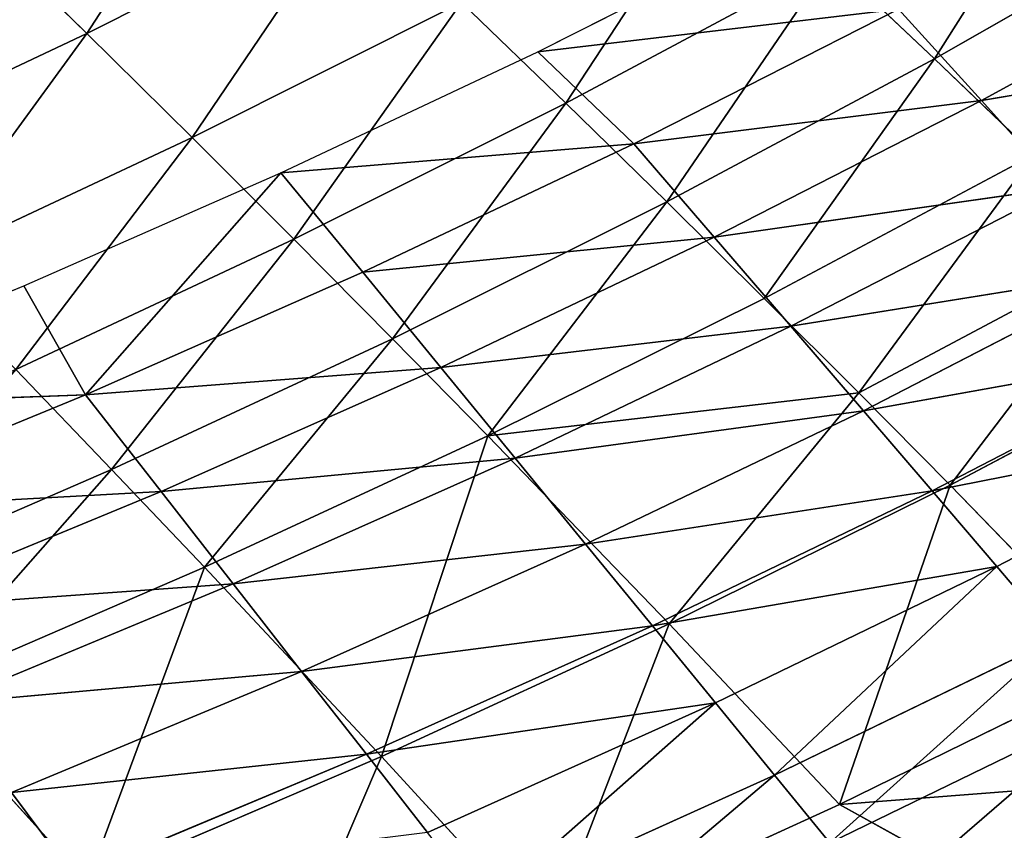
# Model space of a CAD drawing. Extents: x 0 to 500, y 0 to 390.
# Tile 654 of 656: x 393 to 408, y 33 to 46. Entities that reach past the tile are written whole.
import ezdxf

# ---------------------------------------------------------------- set-up
doc = ezdxf.new("R2010")
doc.units = 0
doc.header["$LTSCALE"] = 25.4
doc.layers.get('0').update_dxf_attribs({"linetype": 'CONTINUOUS'})

# ---------------------------------------------------------------- blocks, each defined once
blk = doc.blocks.new('ATLANTA505_-_S_STL')
at = {"color": 0}
for p, q in [((413.739, 118.483, 355.533), (405.888, 112.24, 356.141)), ((413.739, 118.483, 355.533), (405.888, 112.24, 356.141)), ((405.888, 112.24, 356.141), (409.026, 118.477, 357.872)), ((405.888, 112.24, 356.141), (409.026, 118.477, 357.872)), ((401.218, 112.269, 358.277), (398.553, 104.734, 355.369)), ((401.218, 112.269, 358.277), (398.553, 104.734, 355.369)), ((405.888, 112.24, 356.141), (401.218, 112.269, 358.277)), ((405.888, 112.24, 356.141), (401.218, 112.269, 358.277)), ((405.888, 112.24, 356.141), (403.159, 104.679, 353.248)), ((405.888, 112.24, 356.141), (403.159, 104.679, 353.248)), ((410.446, 112.213, 353.902), (405.888, 112.24, 356.141)), ((410.446, 112.213, 353.902), (405.888, 112.24, 356.141)), ((410.446, 112.213, 353.902), (407.658, 104.625, 351.026)), ((410.446, 112.213, 353.902), (407.658, 104.625, 351.026)), ((393.841, 104.79, 357.391), (391.079, 97.553, 354.345)), ((393.841, 104.79, 357.391), (391.079, 97.553, 354.345)), ((398.553, 104.734, 355.369), (393.841, 104.79, 357.391)), ((398.553, 104.734, 355.369), (393.841, 104.79, 357.391)), ((398.553, 104.734, 355.369), (395.717, 97.472, 352.338)), ((398.553, 104.734, 355.369), (395.717, 97.472, 352.338)), ((403.159, 104.679, 353.248), (398.553, 104.734, 355.369)), ((403.159, 104.679, 353.248), (398.553, 104.734, 355.369)), ((403.159, 104.679, 353.248), (400.253, 97.393, 350.235)), ((403.159, 104.679, 353.248), (400.253, 97.393, 350.235)), ((407.658, 104.625, 351.026), (403.159, 104.679, 353.248)), ((403.159, 104.679, 353.248), (406.195, 100.934, 349.545)), ((407.658, 104.625, 351.026), (403.159, 104.679, 353.248)), ((403.159, 104.679, 353.248), (406.195, 100.934, 349.545)), ((407.658, 104.625, 351.026), (406.195, 100.934, 349.545)), ((407.658, 104.625, 351.026), (406.195, 100.934, 349.545)), ((412.047, 104.573, 348.701), (407.658, 104.625, 351.026)), ((412.047, 104.573, 348.701), (407.658, 104.625, 351.026)), ((406.195, 100.934, 349.545), (400.253, 97.393, 350.235)), ((406.195, 100.934, 349.545), (400.253, 97.393, 350.235)), ((404.683, 97.316, 348.033), (406.195, 100.934, 349.545)), ((404.683, 97.316, 348.033), (406.195, 100.934, 349.545)), ((410.552, 100.869, 347.231), (406.195, 100.934, 349.545)), ((410.552, 100.869, 347.231), (406.195, 100.934, 349.545)), ((395.717, 97.472, 352.338), (391.079, 97.553, 354.345)), ((395.717, 97.472, 352.338), (391.079, 97.553, 354.345)), ((395.717, 97.472, 352.338), (394.23, 93.953, 350.772)), ((395.717, 97.472, 352.338), (394.23, 93.953, 350.772)), ((400.253, 97.393, 350.235), (395.717, 97.472, 352.338)), ((400.253, 97.393, 350.235), (395.717, 97.472, 352.338)), ((400.253, 97.393, 350.235), (398.727, 93.863, 348.679)), ((400.253, 97.393, 350.235), (398.727, 93.863, 348.679)), ((404.683, 97.316, 348.033), (400.253, 97.393, 350.235)), ((404.683, 97.316, 348.033), (400.253, 97.393, 350.235)), ((404.683, 97.316, 348.033), (403.121, 93.774, 346.488)), ((404.683, 97.316, 348.033), (403.121, 93.774, 346.488)), ((409.007, 97.24, 345.731), (404.683, 97.316, 348.033)), ((409.007, 97.24, 345.731), (404.683, 97.316, 348.033)), ((409.007, 97.24, 345.731), (407.409, 93.688, 344.199)), ((409.007, 97.24, 345.731), (407.409, 93.688, 344.199)), ((394.23, 93.953, 350.772), (389.631, 94.044, 352.77)), ((394.23, 93.953, 350.772), (389.631, 94.044, 352.77)), ((394.23, 93.953, 350.772), (392.693, 90.512, 349.17)), ((394.23, 93.953, 350.772), (392.693, 90.512, 349.17)), ((398.727, 93.863, 348.679), (394.23, 93.953, 350.772)), ((398.727, 93.863, 348.679), (394.23, 93.953, 350.772)), ((398.727, 93.863, 348.679), (397.15, 90.412, 347.087)), ((398.727, 93.863, 348.679), (397.15, 90.412, 347.087)), ((403.121, 93.774, 346.488), (398.727, 93.863, 348.679)), ((403.121, 93.774, 346.488), (398.727, 93.863, 348.679)), ((403.121, 93.774, 346.488), (401.505, 90.314, 344.909)), ((403.121, 93.774, 346.488), (401.505, 90.314, 344.909)), ((407.409, 93.688, 344.199), (403.121, 93.774, 346.488)), ((407.409, 93.688, 344.199), (403.121, 93.774, 346.488)), ((407.409, 93.688, 344.199), (405.756, 90.218, 342.634)), ((407.409, 93.688, 344.199), (405.756, 90.218, 342.634)), ((411.592, 93.605, 341.81), (407.409, 93.688, 344.199)), ((411.592, 93.605, 341.81), (407.409, 93.688, 344.199)), ((397.15, 90.412, 347.087), (392.693, 90.512, 349.17)), ((397.15, 90.412, 347.087), (392.693, 90.512, 349.17)), ((397.15, 90.412, 347.087), (395.519, 87.044, 345.459)), ((397.15, 90.412, 347.087), (395.519, 87.044, 345.459)), ((401.505, 90.314, 344.909), (397.15, 90.412, 347.087)), ((401.505, 90.314, 344.909), (397.15, 90.412, 347.087)), ((401.505, 90.314, 344.909), (399.833, 86.937, 343.294)), ((401.505, 90.314, 344.909), (399.833, 86.937, 343.294)), ((405.756, 90.218, 342.634), (401.505, 90.314, 344.909)), ((405.756, 90.218, 342.634), (401.505, 90.314, 344.909)), ((395.519, 87.044, 345.459), (391.105, 87.154, 347.53)), ((395.519, 87.044, 345.459), (391.105, 87.154, 347.53)), ((395.519, 87.044, 345.459), (393.835, 83.764, 343.793)), ((395.519, 87.044, 345.459), (393.835, 83.764, 343.793)), ((399.833, 86.937, 343.294), (395.519, 87.044, 345.459)), ((399.833, 86.937, 343.294), (395.519, 87.044, 345.459)), ((393.835, 83.764, 343.793), (389.465, 83.882, 345.851)), ((393.835, 83.764, 343.793), (389.465, 83.882, 345.851)), ((393.835, 83.764, 343.793), (392.095, 80.575, 342.088)), ((393.835, 83.764, 343.793), (392.095, 80.575, 342.088)), ((398.105, 83.648, 341.642), (393.835, 83.764, 343.793)), ((398.105, 83.648, 341.642), (393.835, 83.764, 343.793)), ((405.731, 58.282, 356.754), (404.846, 50.888, 355.668)), ((405.731, 58.282, 356.754), (404.846, 50.888, 355.668)), ((410.29, 58.279, 354.536), (405.731, 58.282, 356.754)), ((410.29, 58.279, 354.536), (405.731, 58.282, 356.754)), ((400.208, 50.892, 357.766), (404.846, 50.888, 355.668)), ((400.208, 50.892, 357.766), (404.846, 50.888, 355.668)), ((404.846, 50.888, 355.668), (403.899, 43.52, 354.509)), ((404.846, 50.888, 355.668), (403.899, 43.52, 354.509)), ((404.846, 50.888, 355.668), (409.381, 50.885, 353.468)), ((404.846, 50.888, 355.668), (409.381, 50.885, 353.468)), ((409.381, 50.885, 353.468), (408.408, 43.517, 352.327)), ((409.381, 50.885, 353.468), (408.408, 43.517, 352.327)), ((399.288, 43.524, 356.588), (398.31, 36.184, 355.335)), ((399.288, 43.524, 356.588), (398.31, 36.184, 355.335)), ((403.899, 43.52, 354.509), (398.31, 36.184, 355.335)), ((403.899, 43.52, 354.509), (398.31, 36.184, 355.335)), ((403.899, 43.52, 354.509), (399.288, 43.524, 356.588)), ((403.899, 43.52, 354.509), (399.288, 43.524, 356.588)), ((403.899, 43.52, 354.509), (402.891, 36.181, 353.276)), ((403.899, 43.52, 354.509), (402.891, 36.181, 353.276)), ((408.408, 43.517, 352.327), (402.891, 36.181, 353.276)), ((408.408, 43.517, 352.327), (402.891, 36.181, 353.276)), ((408.408, 43.517, 352.327), (403.899, 43.52, 354.509)), ((408.408, 43.517, 352.327), (403.899, 43.52, 354.509)), ((408.408, 43.517, 352.327), (407.371, 36.178, 351.115)), ((408.408, 43.517, 352.327), (407.371, 36.178, 351.115)), ((412.814, 43.514, 350.042), (407.371, 36.178, 351.115)), ((412.814, 43.514, 350.042), (407.371, 36.178, 351.115)), ((412.814, 43.514, 350.042), (408.408, 43.517, 352.327)), ((412.814, 43.514, 350.042), (408.408, 43.517, 352.327)), ((393.63, 36.188, 357.294), (392.626, 28.879, 355.945)), ((393.63, 36.188, 357.294), (392.626, 28.879, 355.945)), ((398.31, 36.184, 355.335), (392.626, 28.879, 355.945)), ((398.31, 36.184, 355.335), (392.626, 28.879, 355.945)), ((393.63, 36.188, 357.294), (398.31, 36.184, 355.335)), ((393.63, 36.188, 357.294), (398.31, 36.184, 355.335)), ((398.31, 36.184, 355.335), (397.273, 28.876, 354.007)), ((398.31, 36.184, 355.335), (397.273, 28.876, 354.007)), ((402.891, 36.181, 353.276), (397.273, 28.876, 354.007)), ((402.891, 36.181, 353.276), (397.273, 28.876, 354.007)), ((398.31, 36.184, 355.335), (402.891, 36.181, 353.276)), ((398.31, 36.184, 355.335), (402.891, 36.181, 353.276)), ((402.891, 36.181, 353.276), (401.822, 28.873, 351.969)), ((402.891, 36.181, 353.276), (401.822, 28.873, 351.969)), ((407.371, 36.178, 351.115), (401.822, 28.873, 351.969)), ((407.371, 36.178, 351.115), (401.822, 28.873, 351.969)), ((402.891, 36.181, 353.276), (407.371, 36.178, 351.115)), ((402.891, 36.181, 353.276), (407.371, 36.178, 351.115)), ((407.371, 36.178, 351.115), (406.27, 28.87, 349.832)), ((407.371, 36.178, 351.115), (406.27, 28.87, 349.832)), ((411.748, 36.175, 348.852), (406.27, 28.87, 349.832)), ((411.748, 36.175, 348.852), (406.27, 28.87, 349.832)), ((407.371, 36.178, 351.115), (411.748, 36.175, 348.852)), ((407.371, 36.178, 351.115), (411.748, 36.175, 348.852)), ((397.273, 28.876, 354.007), (391.566, 21.604, 354.519)), ((397.273, 28.876, 354.007), (391.566, 21.604, 354.519)), ((397.273, 28.876, 354.007), (392.626, 28.879, 355.945)), ((397.273, 28.876, 354.007), (392.626, 28.879, 355.945)), ((397.273, 28.876, 354.007), (396.178, 21.601, 352.604)), ((397.273, 28.876, 354.007), (396.178, 21.601, 352.604)), ((401.822, 28.873, 351.969), (396.178, 21.601, 352.604)), ((401.822, 28.873, 351.969), (396.178, 21.601, 352.604)), ((401.822, 28.873, 351.969), (397.273, 28.876, 354.007)), ((401.822, 28.873, 351.969), (397.273, 28.876, 354.007)), ((401.822, 28.873, 351.969), (400.692, 21.599, 350.591)), ((401.822, 28.873, 351.969), (400.692, 21.599, 350.591)), ((406.27, 28.87, 349.832), (400.692, 21.599, 350.591)), ((406.27, 28.87, 349.832), (400.692, 21.599, 350.591)), ((406.27, 28.87, 349.832), (401.822, 28.873, 351.969)), ((406.27, 28.87, 349.832), (401.822, 28.873, 351.969)), ((406.27, 28.87, 349.832), (405.107, 21.596, 348.478)), ((406.27, 28.87, 349.832), (405.107, 21.596, 348.478)), ((410.617, 28.867, 347.592), (405.107, 21.596, 348.478)), ((410.617, 28.867, 347.592), (405.107, 21.596, 348.478)), ((410.617, 28.867, 347.592), (406.27, 28.87, 349.832)), ((410.617, 28.867, 347.592), (406.27, 28.87, 349.832)), ((396.178, 21.601, 352.604), (390.45, 14.366, 353.018)), ((396.178, 21.601, 352.604), (390.45, 14.366, 353.018)), ((391.566, 21.604, 354.519), (396.178, 21.601, 352.604)), ((391.566, 21.604, 354.519), (396.178, 21.601, 352.604)), ((396.178, 21.601, 352.604), (395.024, 14.364, 351.127)), ((396.178, 21.601, 352.604), (395.024, 14.364, 351.127)), ((400.692, 21.599, 350.591), (395.024, 14.364, 351.127)), ((400.692, 21.599, 350.591), (395.024, 14.364, 351.127)), ((396.178, 21.601, 352.604), (400.692, 21.599, 350.591)), ((396.178, 21.601, 352.604), (400.692, 21.599, 350.591)), ((400.692, 21.599, 350.591), (399.502, 14.362, 349.139)), ((400.692, 21.599, 350.591), (399.502, 14.362, 349.139)), ((405.107, 21.596, 348.478), (399.502, 14.362, 349.139)), ((405.107, 21.596, 348.478), (399.502, 14.362, 349.139)), ((400.692, 21.599, 350.591), (405.107, 21.596, 348.478)), ((400.692, 21.599, 350.591), (405.107, 21.596, 348.478)), ((405.107, 21.596, 348.478), (403.881, 14.36, 347.053)), ((405.107, 21.596, 348.478), (403.881, 14.36, 347.053)), ((409.421, 21.594, 346.263), (403.881, 14.36, 347.053)), ((409.421, 21.594, 346.263), (403.881, 14.36, 347.053)), ((405.107, 21.596, 348.478), (409.421, 21.594, 346.263)), ((405.107, 21.596, 348.478), (409.421, 21.594, 346.263)), ((409.421, 21.594, 346.263), (408.16, 14.358, 344.866)), ((409.421, 21.594, 346.263), (408.16, 14.358, 344.866)), ((413.632, 21.592, 343.946), (408.16, 14.358, 344.866)), ((413.632, 21.592, 343.946), (408.16, 14.358, 344.866)), ((395.024, 14.364, 351.127), (389.279, 7.167, 351.441)), ((395.024, 14.364, 351.127), (389.279, 7.167, 351.441)), ((395.024, 14.364, 351.127), (390.45, 14.366, 353.018)), ((395.024, 14.364, 351.127), (390.45, 14.366, 353.018)), ((395.024, 14.364, 351.127), (393.813, 7.166, 349.577)), ((395.024, 14.364, 351.127), (393.813, 7.166, 349.577)), ((399.502, 14.362, 349.139), (393.813, 7.166, 349.577)), ((399.502, 14.362, 349.139), (393.813, 7.166, 349.577)), ((399.502, 14.362, 349.139), (395.024, 14.364, 351.127)), ((399.502, 14.362, 349.139), (395.024, 14.364, 351.127)), ((399.502, 14.362, 349.139), (398.252, 7.165, 347.616)), ((399.502, 14.362, 349.139), (398.252, 7.165, 347.616)), ((403.881, 14.36, 347.053), (398.252, 7.165, 347.616)), ((403.881, 14.36, 347.053), (398.252, 7.165, 347.616)), ((403.881, 14.36, 347.053), (399.502, 14.362, 349.139)), ((403.881, 14.36, 347.053), (399.502, 14.362, 349.139)), ((403.881, 14.36, 347.053), (402.593, 7.164, 345.558)), ((403.881, 14.36, 347.053), (402.593, 7.164, 345.558)), ((408.16, 14.358, 344.866), (402.593, 7.164, 345.558)), ((408.16, 14.358, 344.866), (402.593, 7.164, 345.558)), ((408.16, 14.358, 344.866), (403.881, 14.36, 347.053)), ((408.16, 14.358, 344.866), (403.881, 14.36, 347.053)), ((408.16, 14.358, 344.866), (406.834, 7.163, 343.401)), ((408.16, 14.358, 344.866), (406.834, 7.163, 343.401)), ((412.336, 14.357, 342.577), (408.16, 14.358, 344.866)), ((412.336, 14.357, 342.577), (408.16, 14.358, 344.866)), ((388.053, 0.01, 349.789), (393.813, 7.166, 349.577)), ((388.053, 0.01, 349.789), (393.813, 7.166, 349.577)), ((393.813, 7.166, 349.577), (389.279, 7.167, 351.441)), ((393.813, 7.166, 349.577), (389.279, 7.167, 351.441)), ((392.822, 0.01, 347.835), (393.813, 7.166, 349.577)), ((392.822, 0.01, 347.835), (393.813, 7.166, 349.577)), ((398.252, 7.165, 347.616), (393.813, 7.166, 349.577)), ((398.252, 7.165, 347.616), (393.813, 7.166, 349.577)), ((396.942, 0.01, 346.022), (398.252, 7.165, 347.616)), ((396.942, 0.01, 346.022), (398.252, 7.165, 347.616)), ((396.942, 0.01, 346.022), (402.593, 7.164, 345.558)), ((396.942, 0.01, 346.022), (402.593, 7.164, 345.558)), ((402.593, 7.164, 345.558), (398.252, 7.165, 347.616)), ((402.593, 7.164, 345.558), (398.252, 7.165, 347.616)), ((401.058, 0.01, 344.084), (402.593, 7.164, 345.558)), ((401.058, 0.01, 344.084), (402.593, 7.164, 345.558)), ((401.058, 0.01, 344.084), (406.834, 7.163, 343.401)), ((401.058, 0.01, 344.084), (406.834, 7.163, 343.401)), ((406.834, 7.163, 343.401), (402.593, 7.164, 345.558)), ((406.834, 7.163, 343.401), (402.593, 7.164, 345.558)), ((388.053, 0.01, 349.789), (392.822, 0.01, 347.835)), ((392.822, 0.01, 347.835), (396.942, 0.01, 346.022)), ((396.942, 0.01, 346.022), (401.058, 0.01, 344.084)), ((401.058, 0.01, 344.084), (405.444, 0.01, 341.867))]:
    blk.add_line(p, q, dxfattribs=at)
mesh = blk.add_polyface(dxfattribs=at)
corners = [(409.026, 118.477, 357.872), (405.888, 112.24, 356.141), (401.218, 112.269, 358.277)]
mesh.append_faces([[corners[k] for k in face] for face in [(0, 1, 2)]], dxfattribs={"color": 0})
mesh = blk.add_polyface(dxfattribs=at)
corners = [(413.739, 118.483, 355.533), (405.888, 112.24, 356.141), (409.026, 118.477, 357.872)]
mesh.append_faces([[corners[k] for k in face] for face in [(0, 1, 2)]], dxfattribs={"color": 0})
mesh = blk.add_polyface(dxfattribs=at)
corners = [(413.739, 118.483, 355.533), (410.446, 112.213, 353.902), (405.888, 112.24, 356.141)]
mesh.append_faces([[corners[k] for k in face] for face in [(0, 1, 2)]], dxfattribs={"color": 0})
mesh = blk.add_polyface(dxfattribs=at)
corners = [(396.44, 112.298, 360.311), (398.553, 104.734, 355.369), (393.841, 104.79, 357.391), (401.218, 112.269, 358.277)]
mesh.append_faces([[corners[k] for k in face] for face in [(0, 1, 2), (1, 0, 3)]], dxfattribs={"vtx0": -1, "color": 0})
mesh = blk.add_polyface(dxfattribs=at)
corners = [(401.218, 112.269, 358.277), (403.159, 104.679, 353.248), (398.553, 104.734, 355.369), (405.888, 112.24, 356.141)]
mesh.append_faces([[corners[k] for k in face] for face in [(0, 1, 2), (1, 0, 3)]], dxfattribs={"vtx0": -1, "color": 0})
mesh = blk.add_polyface(dxfattribs=at)
corners = [(405.888, 112.24, 356.141), (407.658, 104.625, 351.026), (403.159, 104.679, 353.248), (410.446, 112.213, 353.902)]
mesh.append_faces([[corners[k] for k in face] for face in [(0, 1, 2), (1, 0, 3)]], dxfattribs={"vtx0": -1, "color": 0})
mesh = blk.add_polyface(dxfattribs=at)
corners = [(410.446, 112.213, 353.902), (412.047, 104.573, 348.701), (407.658, 104.625, 351.026), (414.893, 112.185, 351.558)]
mesh.append_faces([[corners[k] for k in face] for face in [(0, 1, 2), (1, 0, 3)]], dxfattribs={"vtx0": -1, "color": 0})
mesh = blk.add_polyface(dxfattribs=at)
corners = [(389.025, 104.846, 359.315), (391.079, 97.553, 354.345), (386.339, 97.635, 356.256), (393.841, 104.79, 357.391)]
mesh.append_faces([[corners[k] for k in face] for face in [(0, 1, 2), (1, 0, 3)]], dxfattribs={"vtx0": -1, "color": 0})
mesh = blk.add_polyface(dxfattribs=at)
corners = [(393.841, 104.79, 357.391), (395.717, 97.472, 352.338), (391.079, 97.553, 354.345), (398.553, 104.734, 355.369)]
mesh.append_faces([[corners[k] for k in face] for face in [(0, 1, 2), (1, 0, 3)]], dxfattribs={"vtx0": -1, "color": 0})
mesh = blk.add_polyface(dxfattribs=at)
corners = [(398.553, 104.734, 355.369), (400.253, 97.393, 350.235), (395.717, 97.472, 352.338), (403.159, 104.679, 353.248)]
mesh.append_faces([[corners[k] for k in face] for face in [(0, 1, 2), (1, 0, 3)]], dxfattribs={"vtx0": -1, "color": 0})
mesh = blk.add_polyface(dxfattribs=at)
corners = [(406.195, 100.934, 349.545), (400.253, 97.393, 350.235), (403.159, 104.679, 353.248)]
mesh.append_faces([[corners[k] for k in face] for face in [(0, 1, 2)]], dxfattribs={"color": 0})
mesh = blk.add_polyface(dxfattribs=at)
corners = [(407.658, 104.625, 351.026), (406.195, 100.934, 349.545), (403.159, 104.679, 353.248)]
mesh.append_faces([[corners[k] for k in face] for face in [(0, 1, 2)]], dxfattribs={"color": 0})
mesh = blk.add_polyface(dxfattribs=at)
corners = [(407.658, 104.625, 351.026), (410.552, 100.869, 347.231), (406.195, 100.934, 349.545), (412.047, 104.573, 348.701)]
mesh.append_faces([[corners[k] for k in face] for face in [(0, 1, 2), (1, 0, 3)]], dxfattribs={"vtx0": -1, "color": 0})
mesh = blk.add_polyface(dxfattribs=at)
corners = [(406.195, 100.934, 349.545), (404.683, 97.316, 348.033), (400.253, 97.393, 350.235)]
mesh.append_faces([[corners[k] for k in face] for face in [(0, 1, 2)]], dxfattribs={"color": 0})
mesh = blk.add_polyface(dxfattribs=at)
corners = [(406.195, 100.934, 349.545), (409.007, 97.24, 345.731), (404.683, 97.316, 348.033), (410.552, 100.869, 347.231)]
mesh.append_faces([[corners[k] for k in face] for face in [(0, 1, 2), (1, 0, 3)]], dxfattribs={"vtx0": -1, "color": 0})
mesh = blk.add_polyface(dxfattribs=at)
corners = [(391.079, 97.553, 354.345), (394.23, 93.953, 350.772), (389.631, 94.044, 352.77), (395.717, 97.472, 352.338)]
mesh.append_faces([[corners[k] for k in face] for face in [(0, 1, 2), (1, 0, 3)]], dxfattribs={"vtx0": -1, "color": 0})
mesh = blk.add_polyface(dxfattribs=at)
corners = [(395.717, 97.472, 352.338), (398.727, 93.863, 348.679), (394.23, 93.953, 350.772), (400.253, 97.393, 350.235)]
mesh.append_faces([[corners[k] for k in face] for face in [(0, 1, 2), (1, 0, 3)]], dxfattribs={"vtx0": -1, "color": 0})
mesh = blk.add_polyface(dxfattribs=at)
corners = [(400.253, 97.393, 350.235), (403.121, 93.774, 346.488), (398.727, 93.863, 348.679), (404.683, 97.316, 348.033)]
mesh.append_faces([[corners[k] for k in face] for face in [(0, 1, 2), (1, 0, 3)]], dxfattribs={"vtx0": -1, "color": 0})
mesh = blk.add_polyface(dxfattribs=at)
corners = [(404.683, 97.316, 348.033), (407.409, 93.688, 344.199), (403.121, 93.774, 346.488), (409.007, 97.24, 345.731)]
mesh.append_faces([[corners[k] for k in face] for face in [(0, 1, 2), (1, 0, 3)]], dxfattribs={"vtx0": -1, "color": 0})
mesh = blk.add_polyface(dxfattribs=at)
corners = [(409.007, 97.24, 345.731), (411.592, 93.605, 341.81), (407.409, 93.688, 344.199), (413.223, 97.166, 343.328)]
mesh.append_faces([[corners[k] for k in face] for face in [(0, 1, 2), (1, 0, 3)]], dxfattribs={"vtx0": -1, "color": 0})
mesh = blk.add_polyface(dxfattribs=at)
corners = [(389.631, 94.044, 352.77), (392.693, 90.512, 349.17), (388.136, 90.615, 351.158), (394.23, 93.953, 350.772)]
mesh.append_faces([[corners[k] for k in face] for face in [(0, 1, 2), (1, 0, 3)]], dxfattribs={"vtx0": -1, "color": 0})
mesh = blk.add_polyface(dxfattribs=at)
corners = [(394.23, 93.953, 350.772), (397.15, 90.412, 347.087), (392.693, 90.512, 349.17), (398.727, 93.863, 348.679)]
mesh.append_faces([[corners[k] for k in face] for face in [(0, 1, 2), (1, 0, 3)]], dxfattribs={"vtx0": -1, "color": 0})
mesh = blk.add_polyface(dxfattribs=at)
corners = [(398.727, 93.863, 348.679), (401.505, 90.314, 344.909), (397.15, 90.412, 347.087), (403.121, 93.774, 346.488)]
mesh.append_faces([[corners[k] for k in face] for face in [(0, 1, 2), (1, 0, 3)]], dxfattribs={"vtx0": -1, "color": 0})
mesh = blk.add_polyface(dxfattribs=at)
corners = [(403.121, 93.774, 346.488), (405.756, 90.218, 342.634), (401.505, 90.314, 344.909), (407.409, 93.688, 344.199)]
mesh.append_faces([[corners[k] for k in face] for face in [(0, 1, 2), (1, 0, 3)]], dxfattribs={"vtx0": -1, "color": 0})
mesh = blk.add_polyface(dxfattribs=at)
corners = [(407.409, 93.688, 344.199), (409.902, 90.124, 340.26), (405.756, 90.218, 342.634), (411.592, 93.605, 341.81)]
mesh.append_faces([[corners[k] for k in face] for face in [(0, 1, 2), (1, 0, 3)]], dxfattribs={"vtx0": -1, "color": 0})
mesh = blk.add_polyface(dxfattribs=at)
corners = [(392.693, 90.512, 349.17), (395.519, 87.044, 345.459), (391.105, 87.154, 347.53), (397.15, 90.412, 347.087)]
mesh.append_faces([[corners[k] for k in face] for face in [(0, 1, 2), (1, 0, 3)]], dxfattribs={"vtx0": -1, "color": 0})
mesh = blk.add_polyface(dxfattribs=at)
corners = [(397.15, 90.412, 347.087), (399.833, 86.937, 343.294), (395.519, 87.044, 345.459), (401.505, 90.314, 344.909)]
mesh.append_faces([[corners[k] for k in face] for face in [(0, 1, 2), (1, 0, 3)]], dxfattribs={"vtx0": -1, "color": 0})
mesh = blk.add_polyface(dxfattribs=at)
corners = [(401.505, 90.314, 344.909), (404.045, 86.832, 341.033), (399.833, 86.937, 343.294), (405.756, 90.218, 342.634)]
mesh.append_faces([[corners[k] for k in face] for face in [(0, 1, 2), (1, 0, 3)]], dxfattribs={"vtx0": -1, "color": 0})
mesh = blk.add_polyface(dxfattribs=at)
corners = [(391.105, 87.154, 347.53), (393.835, 83.764, 343.793), (389.465, 83.882, 345.851), (395.519, 87.044, 345.459)]
mesh.append_faces([[corners[k] for k in face] for face in [(0, 1, 2), (1, 0, 3)]], dxfattribs={"vtx0": -1, "color": 0})
mesh = blk.add_polyface(dxfattribs=at)
corners = [(395.519, 87.044, 345.459), (398.105, 83.648, 341.642), (393.835, 83.764, 343.793), (399.833, 86.937, 343.294)]
mesh.append_faces([[corners[k] for k in face] for face in [(0, 1, 2), (1, 0, 3)]], dxfattribs={"vtx0": -1, "color": 0})
mesh = blk.add_polyface(dxfattribs=at)
corners = [(389.465, 83.882, 345.851), (392.095, 80.575, 342.088), (387.773, 80.702, 344.132), (393.835, 83.764, 343.793)]
mesh.append_faces([[corners[k] for k in face] for face in [(0, 1, 2), (1, 0, 3)]], dxfattribs={"vtx0": -1, "color": 0})
mesh = blk.add_polyface(dxfattribs=at)
corners = [(393.835, 83.764, 343.793), (396.32, 80.452, 339.952), (392.095, 80.575, 342.088), (398.105, 83.648, 341.642)]
mesh.append_faces([[corners[k] for k in face] for face in [(0, 1, 2), (1, 0, 3)]], dxfattribs={"vtx0": -1, "color": 0})
mesh = blk.add_polyface(dxfattribs=at)
corners = [(411.915, 73.134, 356.455), (408.013, 80.591, 359.564), (407.315, 73.136, 358.702), (412.63, 80.589, 357.306)]
mesh.append_faces([[corners[k] for k in face] for face in [(0, 1, 2), (1, 0, 3)]], dxfattribs={"vtx0": -1, "color": 0})
mesh = blk.add_polyface(dxfattribs=at)
corners = [(411.135, 65.697, 355.532), (407.315, 73.136, 358.702), (406.554, 65.699, 357.765), (411.915, 73.134, 356.455)]
mesh.append_faces([[corners[k] for k in face] for face in [(0, 1, 2), (1, 0, 3)]], dxfattribs={"vtx0": -1, "color": 0})
mesh = blk.add_polyface(dxfattribs=at)
corners = [(410.29, 58.279, 354.536), (406.554, 65.699, 357.765), (405.731, 58.282, 356.754), (411.135, 65.697, 355.532)]
mesh.append_faces([[corners[k] for k in face] for face in [(0, 1, 2), (1, 0, 3)]], dxfattribs={"vtx0": -1, "color": 0})
mesh = blk.add_polyface(dxfattribs=at)
corners = [(404.846, 50.888, 355.668), (401.068, 58.286, 358.868), (400.208, 50.892, 357.766), (405.731, 58.282, 356.754)]
mesh.append_faces([[corners[k] for k in face] for face in [(0, 1, 2), (1, 0, 3)]], dxfattribs={"vtx0": -1, "color": 0})
mesh = blk.add_polyface(dxfattribs=at)
corners = [(409.381, 50.885, 353.468), (405.731, 58.282, 356.754), (404.846, 50.888, 355.668), (410.29, 58.279, 354.536)]
mesh.append_faces([[corners[k] for k in face] for face in [(0, 1, 2), (1, 0, 3)]], dxfattribs={"vtx0": -1, "color": 0})
mesh = blk.add_polyface(dxfattribs=at)
corners = [(403.899, 43.52, 354.509), (400.208, 50.892, 357.766), (399.288, 43.524, 356.588), (404.846, 50.888, 355.668)]
mesh.append_faces([[corners[k] for k in face] for face in [(0, 1, 2), (1, 0, 3)]], dxfattribs={"vtx0": -1, "color": 0})
mesh = blk.add_polyface(dxfattribs=at)
corners = [(408.408, 43.517, 352.327), (404.846, 50.888, 355.668), (403.899, 43.52, 354.509), (409.381, 50.885, 353.468)]
mesh.append_faces([[corners[k] for k in face] for face in [(0, 1, 2), (1, 0, 3)]], dxfattribs={"vtx0": -1, "color": 0})
mesh = blk.add_polyface(dxfattribs=at)
corners = [(412.814, 43.514, 350.042), (409.381, 50.885, 353.468), (408.408, 43.517, 352.327), (413.813, 50.883, 351.163)]
mesh.append_faces([[corners[k] for k in face] for face in [(0, 1, 2), (1, 0, 3)]], dxfattribs={"vtx0": -1, "color": 0})
mesh = blk.add_polyface(dxfattribs=at)
corners = [(399.288, 43.524, 356.588), (393.63, 36.188, 357.294), (398.31, 36.184, 355.335)]
mesh.append_faces([[corners[k] for k in face] for face in [(0, 1, 2)]], dxfattribs={"color": 0})
mesh = blk.add_polyface(dxfattribs=at)
corners = [(403.899, 43.52, 354.509), (399.288, 43.524, 356.588), (398.31, 36.184, 355.335)]
mesh.append_faces([[corners[k] for k in face] for face in [(0, 1, 2)]], dxfattribs={"color": 0})
mesh = blk.add_polyface(dxfattribs=at)
corners = [(403.899, 43.52, 354.509), (398.31, 36.184, 355.335), (402.891, 36.181, 353.276)]
mesh.append_faces([[corners[k] for k in face] for face in [(0, 1, 2)]], dxfattribs={"color": 0})
mesh = blk.add_polyface(dxfattribs=at)
corners = [(408.408, 43.517, 352.327), (403.899, 43.52, 354.509), (402.891, 36.181, 353.276)]
mesh.append_faces([[corners[k] for k in face] for face in [(0, 1, 2)]], dxfattribs={"color": 0})
mesh = blk.add_polyface(dxfattribs=at)
corners = [(408.408, 43.517, 352.327), (402.891, 36.181, 353.276), (407.371, 36.178, 351.115)]
mesh.append_faces([[corners[k] for k in face] for face in [(0, 1, 2)]], dxfattribs={"color": 0})
mesh = blk.add_polyface(dxfattribs=at)
corners = [(412.814, 43.514, 350.042), (408.408, 43.517, 352.327), (407.371, 36.178, 351.115)]
mesh.append_faces([[corners[k] for k in face] for face in [(0, 1, 2)]], dxfattribs={"color": 0})
mesh = blk.add_polyface(dxfattribs=at)
corners = [(412.814, 43.514, 350.042), (407.371, 36.178, 351.115), (411.748, 36.175, 348.852)]
mesh.append_faces([[corners[k] for k in face] for face in [(0, 1, 2)]], dxfattribs={"color": 0})
mesh = blk.add_polyface(dxfattribs=at)
corners = [(393.63, 36.188, 357.294), (387.883, 28.883, 357.787), (392.626, 28.879, 355.945)]
mesh.append_faces([[corners[k] for k in face] for face in [(0, 1, 2)]], dxfattribs={"color": 0})
mesh = blk.add_polyface(dxfattribs=at)
corners = [(398.31, 36.184, 355.335), (393.63, 36.188, 357.294), (392.626, 28.879, 355.945)]
mesh.append_faces([[corners[k] for k in face] for face in [(0, 1, 2)]], dxfattribs={"color": 0})
mesh = blk.add_polyface(dxfattribs=at)
corners = [(398.31, 36.184, 355.335), (392.626, 28.879, 355.945), (397.273, 28.876, 354.007)]
mesh.append_faces([[corners[k] for k in face] for face in [(0, 1, 2)]], dxfattribs={"color": 0})
mesh = blk.add_polyface(dxfattribs=at)
corners = [(402.891, 36.181, 353.276), (398.31, 36.184, 355.335), (397.273, 28.876, 354.007)]
mesh.append_faces([[corners[k] for k in face] for face in [(0, 1, 2)]], dxfattribs={"color": 0})
mesh = blk.add_polyface(dxfattribs=at)
corners = [(402.891, 36.181, 353.276), (397.273, 28.876, 354.007), (401.822, 28.873, 351.969)]
mesh.append_faces([[corners[k] for k in face] for face in [(0, 1, 2)]], dxfattribs={"color": 0})
mesh = blk.add_polyface(dxfattribs=at)
corners = [(407.371, 36.178, 351.115), (402.891, 36.181, 353.276), (401.822, 28.873, 351.969)]
mesh.append_faces([[corners[k] for k in face] for face in [(0, 1, 2)]], dxfattribs={"color": 0})
mesh = blk.add_polyface(dxfattribs=at)
corners = [(407.371, 36.178, 351.115), (401.822, 28.873, 351.969), (406.27, 28.87, 349.832)]
mesh.append_faces([[corners[k] for k in face] for face in [(0, 1, 2)]], dxfattribs={"color": 0})
mesh = blk.add_polyface(dxfattribs=at)
corners = [(411.748, 36.175, 348.852), (407.371, 36.178, 351.115), (406.27, 28.87, 349.832)]
mesh.append_faces([[corners[k] for k in face] for face in [(0, 1, 2)]], dxfattribs={"color": 0})
mesh = blk.add_polyface(dxfattribs=at)
corners = [(411.748, 36.175, 348.852), (406.27, 28.87, 349.832), (410.617, 28.867, 347.592)]
mesh.append_faces([[corners[k] for k in face] for face in [(0, 1, 2)]], dxfattribs={"color": 0})
mesh = blk.add_polyface(dxfattribs=at)
corners = [(397.273, 28.876, 354.007), (392.626, 28.879, 355.945), (391.566, 21.604, 354.519)]
mesh.append_faces([[corners[k] for k in face] for face in [(0, 1, 2)]], dxfattribs={"color": 0})
mesh = blk.add_polyface(dxfattribs=at)
corners = [(397.273, 28.876, 354.007), (391.566, 21.604, 354.519), (396.178, 21.601, 352.604)]
mesh.append_faces([[corners[k] for k in face] for face in [(0, 1, 2)]], dxfattribs={"color": 0})
mesh = blk.add_polyface(dxfattribs=at)
corners = [(401.822, 28.873, 351.969), (397.273, 28.876, 354.007), (396.178, 21.601, 352.604)]
mesh.append_faces([[corners[k] for k in face] for face in [(0, 1, 2)]], dxfattribs={"color": 0})
mesh = blk.add_polyface(dxfattribs=at)
corners = [(401.822, 28.873, 351.969), (396.178, 21.601, 352.604), (400.692, 21.599, 350.591)]
mesh.append_faces([[corners[k] for k in face] for face in [(0, 1, 2)]], dxfattribs={"color": 0})
mesh = blk.add_polyface(dxfattribs=at)
corners = [(406.27, 28.87, 349.832), (401.822, 28.873, 351.969), (400.692, 21.599, 350.591)]
mesh.append_faces([[corners[k] for k in face] for face in [(0, 1, 2)]], dxfattribs={"color": 0})
mesh = blk.add_polyface(dxfattribs=at)
corners = [(406.27, 28.87, 349.832), (400.692, 21.599, 350.591), (405.107, 21.596, 348.478)]
mesh.append_faces([[corners[k] for k in face] for face in [(0, 1, 2)]], dxfattribs={"color": 0})
mesh = blk.add_polyface(dxfattribs=at)
corners = [(410.617, 28.867, 347.592), (406.27, 28.87, 349.832), (405.107, 21.596, 348.478)]
mesh.append_faces([[corners[k] for k in face] for face in [(0, 1, 2)]], dxfattribs={"color": 0})
mesh = blk.add_polyface(dxfattribs=at)
corners = [(410.617, 28.867, 347.592), (405.107, 21.596, 348.478), (409.421, 21.594, 346.263)]
mesh.append_faces([[corners[k] for k in face] for face in [(0, 1, 2)]], dxfattribs={"color": 0})
mesh = blk.add_polyface(dxfattribs=at)
corners = [(396.178, 21.601, 352.604), (391.566, 21.604, 354.519), (390.45, 14.366, 353.018)]
mesh.append_faces([[corners[k] for k in face] for face in [(0, 1, 2)]], dxfattribs={"color": 0})
mesh = blk.add_polyface(dxfattribs=at)
corners = [(396.178, 21.601, 352.604), (390.45, 14.366, 353.018), (395.024, 14.364, 351.127)]
mesh.append_faces([[corners[k] for k in face] for face in [(0, 1, 2)]], dxfattribs={"color": 0})
mesh = blk.add_polyface(dxfattribs=at)
corners = [(400.692, 21.599, 350.591), (396.178, 21.601, 352.604), (395.024, 14.364, 351.127)]
mesh.append_faces([[corners[k] for k in face] for face in [(0, 1, 2)]], dxfattribs={"color": 0})
mesh = blk.add_polyface(dxfattribs=at)
corners = [(400.692, 21.599, 350.591), (395.024, 14.364, 351.127), (399.502, 14.362, 349.139)]
mesh.append_faces([[corners[k] for k in face] for face in [(0, 1, 2)]], dxfattribs={"color": 0})
mesh = blk.add_polyface(dxfattribs=at)
corners = [(405.107, 21.596, 348.478), (400.692, 21.599, 350.591), (399.502, 14.362, 349.139)]
mesh.append_faces([[corners[k] for k in face] for face in [(0, 1, 2)]], dxfattribs={"color": 0})
mesh = blk.add_polyface(dxfattribs=at)
corners = [(405.107, 21.596, 348.478), (399.502, 14.362, 349.139), (403.881, 14.36, 347.053)]
mesh.append_faces([[corners[k] for k in face] for face in [(0, 1, 2)]], dxfattribs={"color": 0})
mesh = blk.add_polyface(dxfattribs=at)
corners = [(409.421, 21.594, 346.263), (405.107, 21.596, 348.478), (403.881, 14.36, 347.053)]
mesh.append_faces([[corners[k] for k in face] for face in [(0, 1, 2)]], dxfattribs={"color": 0})
mesh = blk.add_polyface(dxfattribs=at)
corners = [(409.421, 21.594, 346.263), (403.881, 14.36, 347.053), (408.16, 14.358, 344.866)]
mesh.append_faces([[corners[k] for k in face] for face in [(0, 1, 2)]], dxfattribs={"color": 0})
mesh = blk.add_polyface(dxfattribs=at)
corners = [(413.632, 21.592, 343.946), (409.421, 21.594, 346.263), (408.16, 14.358, 344.866)]
mesh.append_faces([[corners[k] for k in face] for face in [(0, 1, 2)]], dxfattribs={"color": 0})
mesh = blk.add_polyface(dxfattribs=at)
corners = [(413.632, 21.592, 343.946), (408.16, 14.358, 344.866), (412.336, 14.357, 342.577)]
mesh.append_faces([[corners[k] for k in face] for face in [(0, 1, 2)]], dxfattribs={"color": 0})
mesh = blk.add_polyface(dxfattribs=at)
corners = [(395.024, 14.364, 351.127), (390.45, 14.366, 353.018), (389.279, 7.167, 351.441)]
mesh.append_faces([[corners[k] for k in face] for face in [(0, 1, 2)]], dxfattribs={"color": 0})
mesh = blk.add_polyface(dxfattribs=at)
corners = [(395.024, 14.364, 351.127), (389.279, 7.167, 351.441), (393.813, 7.166, 349.577)]
mesh.append_faces([[corners[k] for k in face] for face in [(0, 1, 2)]], dxfattribs={"color": 0})
mesh = blk.add_polyface(dxfattribs=at)
corners = [(399.502, 14.362, 349.139), (395.024, 14.364, 351.127), (393.813, 7.166, 349.577)]
mesh.append_faces([[corners[k] for k in face] for face in [(0, 1, 2)]], dxfattribs={"color": 0})
mesh = blk.add_polyface(dxfattribs=at)
corners = [(399.502, 14.362, 349.139), (393.813, 7.166, 349.577), (398.252, 7.165, 347.616)]
mesh.append_faces([[corners[k] for k in face] for face in [(0, 1, 2)]], dxfattribs={"color": 0})
mesh = blk.add_polyface(dxfattribs=at)
corners = [(403.881, 14.36, 347.053), (399.502, 14.362, 349.139), (398.252, 7.165, 347.616)]
mesh.append_faces([[corners[k] for k in face] for face in [(0, 1, 2)]], dxfattribs={"color": 0})
mesh = blk.add_polyface(dxfattribs=at)
corners = [(403.881, 14.36, 347.053), (398.252, 7.165, 347.616), (402.593, 7.164, 345.558)]
mesh.append_faces([[corners[k] for k in face] for face in [(0, 1, 2)]], dxfattribs={"color": 0})
mesh = blk.add_polyface(dxfattribs=at)
corners = [(408.16, 14.358, 344.866), (403.881, 14.36, 347.053), (402.593, 7.164, 345.558)]
mesh.append_faces([[corners[k] for k in face] for face in [(0, 1, 2)]], dxfattribs={"color": 0})
mesh = blk.add_polyface(dxfattribs=at)
corners = [(408.16, 14.358, 344.866), (402.593, 7.164, 345.558), (406.834, 7.163, 343.401)]
mesh.append_faces([[corners[k] for k in face] for face in [(0, 1, 2)]], dxfattribs={"color": 0})
mesh = blk.add_polyface(dxfattribs=at)
corners = [(412.336, 14.357, 342.577), (408.16, 14.358, 344.866), (406.834, 7.163, 343.401)]
mesh.append_faces([[corners[k] for k in face] for face in [(0, 1, 2)]], dxfattribs={"color": 0})
mesh = blk.add_polyface(dxfattribs=at)
corners = [(393.813, 7.166, 349.577), (389.279, 7.167, 351.441), (388.053, 0.01, 349.789)]
mesh.append_faces([[corners[k] for k in face] for face in [(0, 1, 2)]], dxfattribs={"color": 0})
mesh = blk.add_polyface(dxfattribs=at)
corners = [(393.813, 7.166, 349.577), (388.053, 0.01, 349.789), (392.822, 0.01, 347.835)]
mesh.append_faces([[corners[k] for k in face] for face in [(0, 1, 2)]], dxfattribs={"color": 0})
mesh = blk.add_polyface(dxfattribs=at)
corners = [(396.942, 0.01, 346.022), (393.813, 7.166, 349.577), (392.822, 0.01, 347.835), (398.252, 7.165, 347.616)]
mesh.append_faces([[corners[k] for k in face] for face in [(0, 1, 2), (1, 0, 3)]], dxfattribs={"vtx0": -1, "color": 0})
mesh = blk.add_polyface(dxfattribs=at)
corners = [(402.593, 7.164, 345.558), (398.252, 7.165, 347.616), (396.942, 0.01, 346.022)]
mesh.append_faces([[corners[k] for k in face] for face in [(0, 1, 2)]], dxfattribs={"color": 0})
mesh = blk.add_polyface(dxfattribs=at)
corners = [(402.593, 7.164, 345.558), (396.942, 0.01, 346.022), (401.058, 0.01, 344.084)]
mesh.append_faces([[corners[k] for k in face] for face in [(0, 1, 2)]], dxfattribs={"color": 0})
mesh = blk.add_polyface(dxfattribs=at)
corners = [(406.834, 7.163, 343.401), (402.593, 7.164, 345.558), (401.058, 0.01, 344.084)]
mesh.append_faces([[corners[k] for k in face] for face in [(0, 1, 2)]], dxfattribs={"color": 0})
mesh = blk.add_polyface(dxfattribs=at)
corners = [(406.834, 7.163, 343.401), (401.058, 0.01, 344.084), (405.444, 0.01, 341.867)]
mesh.append_faces([[corners[k] for k in face] for face in [(0, 1, 2)]], dxfattribs={"color": 0})

msp = doc.modelspace()

# ---------------------------------------------------------------- block references
at = {"color": 254, "extrusion": (0, -1, 1.11022e-16)}
msp.add_blockref('ATLANTA505_-_S_STL', (-0.149, -0.01, -389.852), dxfattribs=at)

doc.saveas('drawing.dxf')
